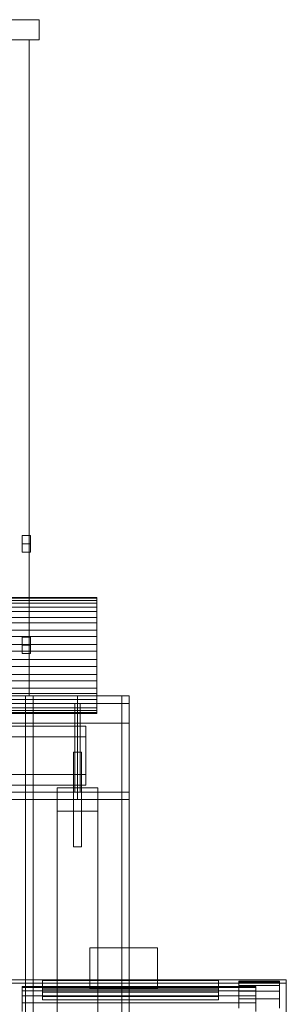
# Model space of a CAD drawing. Header units: millimetres. Extents: x -2233 to 65662, y -50530 to 6847.
# Tile 315 of 656: x 1736 to 2130, y -33156 to -31700. Entities that reach past the tile are written whole.
import ezdxf

# ---------------------------------------------------------------- set-up
doc = ezdxf.new("R2010")
doc.units = ezdxf.units.MM
for name, color, linetype, lineweight in [('frontal_C02', 7, 'Continuous', 0), ('frontal_C03', 7, 'Continuous', 0), ('frontal_secador', 7, 'Continuous', 0), ('frontal_tolva', 7, 'Continuous', 0)]:
    doc.layers.add(name, color=color, linetype=linetype, lineweight=lineweight)

msp = doc.modelspace()

# ---------------------------------------------------------------- linework, layer by layer
at = {"layer": 'frontal_C02'}
for p, q in [((2130, -33119.613), (-2130, -33119.613)), ((2130, -33119.613), (2130, -33124.613)), ((2130, -33124.613), (-2130, -33124.613)), ((2130, -33124.613), (2130, -33174.613))]:
    msp.add_line(p, q, dxfattribs=at)
at = {"layer": 'frontal_C03'}
for p, q in [((1850, -32554.225), (1660, -32554.225)), ((1850, -32555.539), (1660, -32555.539)), ((1850, -32558.756), (1660, -32558.756)), ((1850, -32562.609), (1660, -32562.609)), ((1850, -32555.539), (1850, -32554.225)), ((1850, -32554.225), (1850, -32558.756)), ((1850, -32562.609), (1850, -32555.539)), ((1850, -32558.756), (1850, -32568.824)), ((1850, -32574.953), (1850, -32562.609)), ((1850, -32568.824), (1660, -32568.824)), ((1850, -32574.953), (1660, -32574.953)), ((1850, -32568.824), (1850, -32583.742)), ((1850, -32591.73), (1850, -32574.953)), ((1850, -32583.742), (1660, -32583.742)), ((1850, -32591.73), (1660, -32591.73)), ((1850, -32583.742), (1850, -32602.495)), ((1850, -32611.797), (1850, -32591.73)), ((1850, -32602.495), (1660, -32602.495)), ((1850, -32611.797), (1660, -32611.797)), ((1850, -32602.495), (1850, -32623.803)), ((1850, -32633.785), (1850, -32611.797)), ((1660, -32623.803), (1850, -32623.803)), ((1850, -32623.803), (1850, -32646.215)), ((1850, -32633.785), (1660, -32633.785)), ((1850, -32656.197), (1850, -32633.785)), ((1850, -32646.215), (1660, -32646.215)), ((1850, -32646.215), (1850, -32668.203)), ((1850, -32656.197), (1660, -32656.197)), ((1850, -32668.203), (1660, -32668.203)), ((1850, -32677.505), (1850, -32656.197)), ((1850, -32668.203), (1850, -32688.27)), ((1850, -32677.505), (1660, -32677.505)), ((1850, -32696.258), (1850, -32677.505)), ((1850, -32688.27), (1660, -32688.27)), ((1850, -32696.258), (1660, -32696.258)), ((1850, -32688.27), (1850, -32705.047)), ((1850, -32711.176), (1850, -32696.258)), ((1850, -32705.047), (1660, -32705.047)), ((1850, -32711.176), (1660, -32711.176)), ((1850, -32705.047), (1850, -32717.391)), ((1850, -32721.244), (1850, -32711.176)), ((1850, -32717.391), (1660, -32717.391)), ((1850, -32721.244), (1660, -32721.244)), ((1850, -32724.461), (1660, -32724.461)), ((1850, -32725.775), (1660, -32725.775)), ((1850, -32717.391), (1850, -32724.461)), ((1850, -32725.775), (1850, -32721.244)), ((1850, -32724.461), (1850, -32725.775)), ((1494, -32744.657), (1834, -32744.657)), ((1834, -32744.657), (1834, -32816.225)), ((1834, -32744.657), (1834, -32760.37)), ((1834, -32760.37), (1494, -32760.37)), ((1834, -32831.939), (1834, -32760.37)), ((1834, -32816.225), (1494, -32816.225)), ((1834, -32831.939), (1834, -32816.225)), ((1494, -32831.939), (1834, -32831.939))]:
    msp.add_line(p, q, dxfattribs=at)
at = {"layer": 'frontal_secador'}
for p, q in [((1840, -33072.5), (1940, -33072.5)), ((1840, -33132.5), (1840, -33072.5)), ((1940, -33132.5), (1940, -33072.5)), ((2030, -33120.5), (1770, -33120.5)), ((1770, -33120.5), (1770, -33133.5)), ((2030, -33133.5), (2030, -33120.5)), ((1740, -33131.08), (1740, -33129.5)), ((2085, -33129.5), (1740, -33129.5)), ((1740, -33135.772), (1740, -33131.08)), ((2085, -33131.08), (1740, -33131.08)), ((1740, -33143.433), (1740, -33135.772)), ((2085, -33135.772), (1740, -33135.772)), ((1770, -33144.397), (1770, -33133.139)), ((1770, -33133.139), (2030, -33133.139)), ((1770, -33138.139), (1770, -33133.139)), ((1770, -33133.5), (2030, -33133.5)), ((1840, -33132.5), (1940, -33132.5)), ((2030, -33133.139), (2030, -33144.397)), ((2030, -33133.139), (2030, -33138.139)), ((2060, -33123.202), (2060, -33121.5)), ((2120, -33121.5), (2060, -33121.5)), ((2060, -33128.254), (2060, -33123.202)), ((2120, -33123.202), (2060, -33123.202)), ((2060, -33136.505), (2060, -33128.254)), ((2120, -33128.254), (2060, -33128.254)), ((2085, -33131.08), (2085, -33129.5)), ((2085, -33135.772), (2085, -33131.08)), ((2085, -33143.433), (2085, -33135.772)), ((2120, -33123.202), (2120, -33121.5)), ((2120, -33128.254), (2120, -33123.202)), ((2120, -33136.505), (2120, -33128.254)), ((1740, -33153.831), (1740, -33143.433)), ((2085, -33143.433), (1740, -33143.433)), ((2030, -33138.139), (1770, -33138.139)), ((1770, -33138.139), (1770, -33149.397)), ((2030, -33144.397), (1770, -33144.397)), ((1770, -33144.397), (1770, -33149.397)), ((1770, -33149.397), (2030, -33149.397)), ((2030, -33149.397), (2030, -33138.139)), ((2030, -33149.397), (2030, -33144.397)), ((2060, -33147.703), (2060, -33136.505)), ((2120, -33136.505), (2060, -33136.505)), ((2060, -33161.508), (2060, -33147.703)), ((2120, -33147.703), (2060, -33147.703)), ((2085, -33153.831), (2085, -33143.433)), ((2120, -33147.703), (2120, -33136.505)), ((2120, -33161.508), (2120, -33147.703)), ((1740, -33166.65), (1740, -33153.831)), ((2085, -33153.831), (1740, -33153.831)), ((2085, -33166.65), (2085, -33153.831))]:
    msp.add_line(p, q, dxfattribs=at)
at = {"layer": 'frontal_tolva'}
for p, q in [((1725, -31700), (1765, -31700)), ((1765, -31730), (1765, -31700)), ((1715.5, -31730), (1750.5, -31730)), ((1725, -31730), (1765, -31730)), ((1750.5, -32700), (1750.5, -31730)), ((1740, -32475), (1740, -32462.876)), ((1752, -32462.876), (1740, -32462.876)), ((1752, -32475), (1752, -32462.876)), ((1740, -32475), (1740, -32487.124)), ((1740, -32475), (1752, -32475)), ((1752, -32487.124), (1752, -32475)), ((1752, -32487.124), (1740, -32487.124)), ((1740, -32625), (1740, -32612.876)), ((1752, -32612.876), (1740, -32612.876)), ((1740, -32625), (1740, -32637.124)), ((1740, -32625), (1752, -32625)), ((1752, -32625), (1752, -32612.876)), ((1752, -32637.124), (1752, -32625)), ((1752, -32637.124), (1740, -32637.124)), ((-1821.5, -32700), (1821.5, -32700)), ((-1821.5, -32711), (1821.5, -32711)), ((1750.5, -32700), (1715.5, -32700)), ((1725, -32700), (1898, -32700)), ((1745, -35980), (1745, -32700)), ((1745, -32700), (1756, -32700)), ((1745, -32700), (1898, -32700)), ((1745, -32711), (1745, -32700)), ((1745, -32711), (1898, -32711)), ((1756, -35980), (1756, -32700)), ((1756, -32700), (1887, -32700)), ((1817.5, -32711), (1825.5, -32711)), ((1817.5, -32842), (1817.5, -32711)), ((1821.5, -32711), (1821.5, -32700)), ((1821.5, -32842), (1821.5, -32711)), ((1825.5, -32842), (1825.5, -32711)), ((1887, -35980), (1887, -32700)), ((1887, -32700), (1898, -32700)), ((1898, -35980), (1898, -32700)), ((1898, -32711), (1898, -32700)), ((1898, -32740), (1898, -32700)), ((1725, -32740), (1898, -32740)), ((1815.5, -32783), (1827.5, -32783)), ((1815.5, -32923), (1815.5, -32783)), ((1827.5, -32923), (1827.5, -32783)), ((-1821.5, -32842), (1821.5, -32842)), ((1745, -32842), (1898, -32842)), ((1745, -32853), (1745, -32842)), ((1791.5, -34332.806), (1791.5, -32835.806)), ((1791.5, -32835.806), (1851.5, -32835.806)), ((1791.5, -32870.194), (1791.5, -32835.806)), ((1817.5, -32842), (1825.5, -32842)), ((1821.5, -32853), (1821.5, -32842)), ((1851.5, -32835.806), (1851.5, -34332.806)), ((1851.5, -32835.806), (1851.5, -32870.194)), ((1898, -32853), (1898, -32842)), ((-1821.5, -32853), (1821.5, -32853)), ((1745, -32853), (1898, -32853)), ((1851.5, -32870.194), (1791.5, -32870.194)), ((1791.5, -32870.194), (1791.5, -34367.194)), ((1851.5, -34367.194), (1851.5, -32870.194)), ((1815.5, -32923), (1827.5, -32923))]:
    msp.add_line(p, q, dxfattribs=at)

doc.saveas('drawing.dxf')
